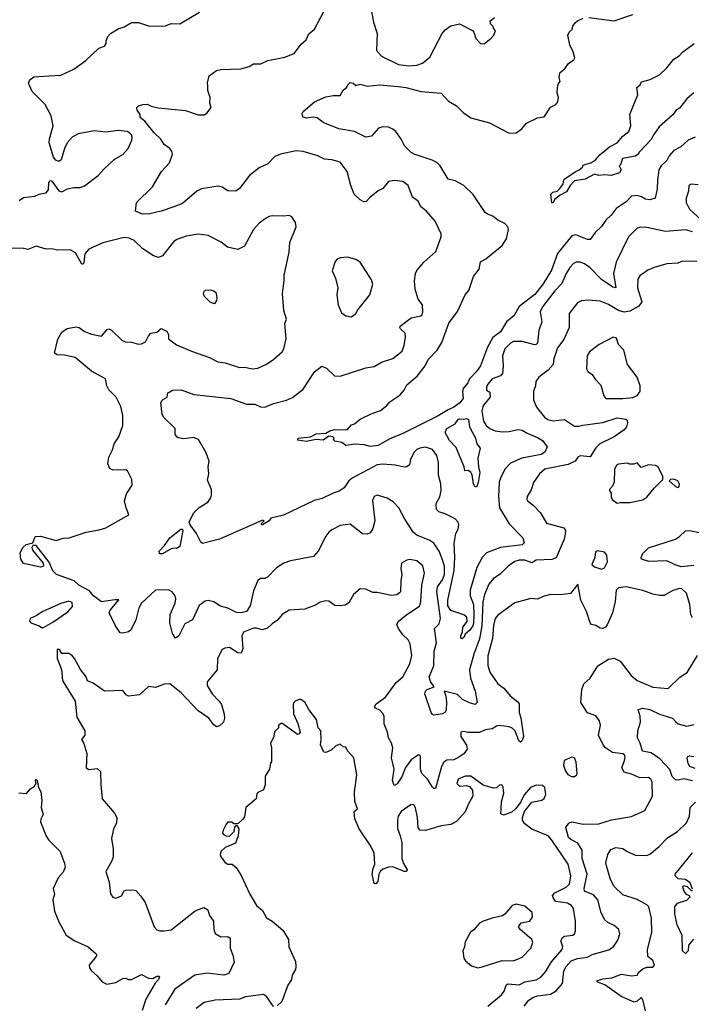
# Model space of a CAD drawing. Extents: x 1468344 to 1613994, y 525695 to 643861.
# Tile 261 of 427: x 1553619 to 1558347, y 596689 to 603623. Entities that reach past the tile are written whole.
import ezdxf

# ---------------------------------------------------------------- set-up
doc = ezdxf.new("R2010")
doc.units = 0

msp = doc.modelspace()

# ---------------------------------------------------------------- linework, layer by layer
at = {"layer": '0CON10XD'}
for points in [[(1553615, 602350), (1553645, 602370), (1553725, 602380), (1553755.9, 602394.1), (1553805.7, 602404.3), (1553821.4, 602425), (1553823.3, 602476.7), (1553835, 602491.2), (1553845, 602486), (1553895, 602417.5), (1553915, 602410), (1553955, 602431.2), (1553999.3, 602440.7), (1554045, 602441.2), (1554075, 602452.5), (1554172, 602525), (1554215.7, 602574.3), (1554282.5, 602637.5), (1554345, 602672.9), (1554383.3, 602715), (1554408.6, 602775), (1554411.4, 602795), (1554405, 602811.2), (1554394, 602825), (1554374.6, 602834.6), (1554315, 602841.8), (1554225, 602830), (1554145, 602840.6), (1554030.4, 602819.6), (1553987.8, 602795), (1553953.3, 602755), (1553933.1, 602715), (1553910, 602635), (1553895, 602623.8), (1553872.7, 602632.7), (1553855.8, 602655.8), (1553825.8, 602755), (1553828.8, 602785), (1553854, 602875), (1553841.2, 602945), (1553798, 603025), (1553706.4, 603116.4), (1553681.4, 603175), (1553689.7, 603200.3), (1553718.7, 603221.3), (1553826.6, 603226.6), (1553907, 603233), (1554000, 603275), (1554084.5, 603335.5), (1554175, 603423.3), (1554215, 603437.5), (1554227.5, 603455), (1554227.5, 603475), (1554240, 603505), (1554257.5, 603525), (1554311.7, 603558.3), (1554355, 603573.3), (1554393, 603597), (1554407, 603603), (1554455, 603603.3), (1554525, 603578.8), (1554615, 603576.7), (1554645, 603580), (1554685, 603596.7), (1554745, 603594), (1554885, 603676)], [(1556816.9, 599426.9), (1556814.4, 599375), (1556807.7, 599355), (1556785, 599320.5), (1556755.7, 599295), (1556745, 599272), (1556732.1, 599262.1), (1556725, 599266.7), (1556724, 599285), (1556736.9, 599313.1), (1556738.9, 599345), (1556769.6, 599385), (1556765.5, 599415), (1556745, 599432.9), (1556655, 599463.4), (1556633.7, 599495), (1556633.8, 599535), (1556677.6, 599745), (1556683.2, 599835), (1556677.9, 599935), (1556690.2, 600005), (1556704.7, 600035), (1556709.1, 600065), (1556705, 600085.6), (1556685, 600108.5), (1556615, 600143.2), (1556568.3, 600158.3), (1556553.8, 600173.8), (1556550.6, 600215), (1556577.5, 600262.5), (1556586.5, 600305), (1556583.5, 600355), (1556567.9, 600415), (1556567.9, 600505), (1556554.7, 600554.7), (1556525, 600595.7), (1556475, 600612.9), (1556435, 600605.5), (1556415, 600596.4), (1556393.8, 600575), (1556370, 600525), (1556362.9, 600487.1), (1556345, 600473.8), (1556325, 600470.8), (1556265, 600486.8), (1556173.7, 600493.7), (1556135, 600487.7), (1555958.9, 600395), (1555935.9, 600375), (1555903.3, 600326.7), (1555868.1, 600301.9), (1555825, 600289.1), (1555748.2, 600251.8), (1555692.7, 600237.3), (1555475, 600134.6), (1555387.5, 600112.5), (1555375, 600093.8), (1555327.5, 600065), (1555320, 600065), (1555320, 600075), (1555340, 600095), (1555328.3, 600098.3), (1555235, 600057.3), (1555026.1, 599963.9), (1554905, 599934.5), (1554893.8, 599943.8), (1554863.7, 600003.7), (1554818.9, 600065), (1554811.8, 600085), (1554841.3, 600148.7), (1554882.8, 600187.2), (1554942.5, 600225), (1554963.3, 600255), (1554969.5, 600275), (1554969.2, 600315), (1554940.9, 600380.9), (1554950, 600425), (1554946, 600475), (1554952, 600515), (1554931.7, 600571.7), (1554876.6, 600666.6), (1554845, 600680), (1554775, 600671.9), (1554735, 600677.5), (1554724, 600685), (1554714, 600705), (1554713.3, 600745), (1554631.2, 600825), (1554621.2, 600845), (1554613.3, 600925), (1554625, 600946.7), (1554656.7, 600965), (1554662.5, 600995), (1554675, 601002.5), (1554695, 601013.3), (1554755, 601016.2), (1554845, 600984.2), (1555104.4, 600954.4), (1555215, 600915.7), (1555274.3, 600914.3), (1555315, 600897.5), (1555345, 600894.3), (1555405, 600920.8), (1555496.9, 600943.1), (1555538.5, 600961.5), (1555615, 601022), (1555695, 601142), (1555745, 601183.3), (1555778.8, 601168.8), (1555835, 601116), (1555875, 601113.8), (1556055, 601172), (1556115, 601180), (1556165, 601211.4), (1556245, 601236.2), (1556311.7, 601288.3), (1556325, 601330), (1556334.4, 601385), (1556331.5, 601415), (1556299.4, 601445), (1556294.5, 601455), (1556297.8, 601465), (1556375, 601522.3), (1556443.3, 601536.7), (1556452, 601545), (1556457.5, 601565), (1556453.8, 601615), (1556424.2, 601655), (1556403.3, 601725), (1556398.6, 601785), (1556405.8, 601835), (1556414.4, 601855.6), (1556465, 601916.2), (1556548.8, 601991.2), (1556585.8, 602095), (1556585.6, 602115.6), (1556542.5, 602205), (1556482.5, 602275), (1556442, 602305), (1556424.4, 602344.4), (1556385, 602373.8), (1556352.5, 602455), (1556315, 602482.9), (1556255, 602490), (1556215, 602484.2), (1556175, 602433.3), (1556141.7, 602418.3), (1556080.5, 602369.5), (1556058.3, 602341.7), (1556040.7, 602340.7), (1556015, 602353.8), (1555974.4, 602395), (1555948.9, 602455), (1555924.3, 602555), (1555875, 602618.6), (1555815.5, 602635.5), (1555765, 602641.4), (1555717.5, 602665), (1555615, 602694), (1555565, 602699.2), (1555455, 602676.7), (1555415, 602659.2), (1555365, 602608.6), (1555305, 602580.8), (1555235.8, 602525), (1555165.7, 602435), (1555139.2, 602415), (1555085, 602418.1), (1555045, 602443.3), (1555015, 602450.9), (1554898.7, 602431.3), (1554865.6, 602415), (1554765, 602328.5), (1554703.8, 602306.2), (1554615, 602274.2), (1554535, 602256.2), (1554483.9, 602253.9), (1554433.3, 602275), (1554440, 602335), (1554553, 602447), (1554616.9, 602555), (1554673.1, 602615), (1554694.2, 602675), (1554690, 602695), (1554675.8, 602715), (1554635, 602744.4), (1554611.7, 602781.7), (1554565, 602825.7), (1554498.7, 602908.7), (1554467.5, 602935), (1554466.7, 602955), (1554446.7, 602985), (1554443.3, 603005), (1554455, 603016.7), (1554485, 603026.7), (1554515, 603027.5), (1554545, 603013.3), (1554592.3, 603002.3), (1554785, 602983.8), (1554875, 602952), (1554917, 602953), (1554936.7, 602965), (1554967.5, 603005), (1554957.5, 603035), (1554958.8, 603075), (1554943.8, 603125), (1554943, 603157), (1554941.7, 603178.3), (1554952.3, 603227.7), (1555005, 603266), (1555035, 603272), (1555175, 603276.2), (1555235, 603293.3), (1555265, 603312.5), (1555317, 603313), (1555365, 603336.7), (1555485, 603358), (1555550, 603385), (1555600, 603450), (1555635, 603480), (1555655, 603522.5), (1555693, 603557), (1555783.8, 603725)], [(1556095, 603680), (1556108.8, 603605), (1556136, 603525), (1556130, 603405), (1556166.9, 603366.9), (1556285, 603307.5), (1556355, 603298.2)], [(1558375, 602796.6), (1558324.7, 602775), (1558273.4, 602726.6), (1558225, 602702.2), (1558191.4, 602665), (1558175, 602631.1), (1558135.7, 602594.3), (1558119.2, 602565), (1558108.5, 602495), (1558107.6, 602432.4), (1558092, 602365), (1558055, 602354.4), (1558025, 602360), (1557996.4, 602376.4), (1557965, 602384.6), (1557925, 602381.1), (1557888.8, 602341.2), (1557817.4, 602292.6), (1557782.8, 602247.2), (1557745, 602212.2), (1557715, 602165.6), (1557670, 602125), (1557634, 602076), (1557615, 602075.8), (1557535, 602107.5), (1557505, 602102), (1557405, 601976.9), (1557362, 601858), (1557305, 601763.3), (1557245, 601688.6), (1557135, 601604.4), (1557100.4, 601539.6), (1557044.8, 601495.2), (1557003.1, 601425), (1556950.8, 601385), (1556912.8, 601317.2), (1556863.3, 601185), (1556834.5, 601145), (1556784.5, 601095), (1556772.5, 601065), (1556741.8, 601025), (1556736.1, 601003.9), (1556739.6, 600955), (1556717.3, 600925), (1556676, 600894), (1556634.2, 600875.8), (1556565, 600833.3), (1556315, 600708.3), (1556220.5, 600669.5), (1556141.2, 600625), (1556085, 600617.5), (1556045, 600628.8), (1555976.9, 600633.1), (1555915, 600623.3), (1555885.8, 600645.8), (1555837.5, 600655), (1555827.5, 600665), (1555832.5, 600675), (1555822.5, 600685), (1555795, 600689.4), (1555755, 600662), (1555705, 600667.1), (1555635, 600652.9), (1555575, 600663.1), (1555578, 600675), (1555665, 600685.4), (1555705, 600707.4), (1555775, 600710.6), (1555801.3, 600728.7), (1555835, 600736.5), (1555925, 600734.1), (1555955, 600770), (1555975, 600776.7), (1556015, 600810), (1556092.4, 600847.6), (1556158.6, 600871.4), (1556202.5, 600905), (1556225, 600932.9), (1556295, 600979.2), (1556325, 601014), (1556345, 601052), (1556417.4, 601112.6), (1556472.1, 601185), (1556495, 601229.4), (1556556.7, 601295), (1556591.3, 601348.7), (1556639.1, 601485), (1556700.9, 601569.1), (1556754.3, 601685), (1556780.8, 601715), (1556814.4, 601815), (1556852.8, 601867.2), (1556862.5, 601917.5), (1556900, 601940), (1557015, 602032.5), (1557045, 602078.8), (1557060.6, 602145), (1557054.3, 602165), (1557035, 602187.1), (1556985, 602210.6), (1556950.2, 602240.2), (1556912.5, 602252.5), (1556895.8, 602265), (1556811.7, 602391.7), (1556744.3, 602454.3), (1556685, 602488.6), (1556635, 602500.8), (1556579.5, 602595), (1556555, 602617.8), (1556523.3, 602633.3), (1556395.3, 602675.3), (1556375, 602687.5), (1556326.7, 602735), (1556305, 602782.5), (1556266.7, 602835), (1556245, 602852.7), (1556215, 602865.5), (1556175, 602867.5), (1556145, 602860), (1556095, 602802), (1556055, 602796), (1555975.4, 602835.4), (1555865, 602854.3), (1555755, 602900), (1555712.1, 602932.1), (1555685, 602935.8), (1555635, 602930), (1555616.4, 602936.4), (1555610, 602945), (1555607, 602963), (1555614.1, 602975.9), (1555695, 603043.8), (1555775, 603078.8), (1555825, 603088.8), (1555875, 603090), (1555895, 603126.7), (1555921.2, 603148.8), (1555928, 603165), (1555945, 603180), (1555965.5, 603175.5), (1555985, 603160), (1556015, 603168.8), (1556065, 603156), (1556154.1, 603164.1), (1556282.1, 603152.1), (1556337.5, 603145), (1556445, 603118.1), (1556585, 603106.2), (1556638.3, 603048.3), (1556695, 603015.7), (1556739.8, 602969.8), (1556795, 602932.2), (1556925, 602896.4), (1557065, 602824.3), (1557113.2, 602826.8), (1557153.3, 602855), (1557186.4, 602893.6), (1557265, 602932), (1557310.7, 602939.3), (1557355, 603006.7), (1557392.5, 603025), (1557407.5, 603045), (1557412.5, 603075), (1557403.3, 603105), (1557403.8, 603145), (1557410.5, 603169.5), (1557423, 603187), (1557416.7, 603215), (1557422.3, 603247.7), (1557459.5, 603280.5), (1557483.3, 603315), (1557519.5, 603340.5), (1557526.1, 603353.9), (1557515, 603397.5), (1557491.2, 603445), (1557478.8, 603515), (1557485.9, 603534.1), (1557507.1, 603552.9), (1557512.1, 603577.9), (1557529.7, 603600.3), (1557545, 603614.2), (1557586.1, 603633.9)], [(1556355, 603298.2), (1556415, 603303.5), (1556453.7, 603316.3), (1556505, 603358), (1556592.7, 603525), (1556615, 603550.5), (1556655, 603579.1), (1556715, 603594.4), (1556806.1, 603546.1), (1556816.7, 603535), (1556829.5, 603489.5), (1556865, 603453.3), (1556890, 603455), (1556935, 603490), (1556957.5, 603515), (1556967.5, 603545), (1556953.3, 603563.3), (1556952.5, 603575), (1556932.5, 603595), (1556931.2, 603615), (1556961.7, 603638.3)], [(1557625, 603638.6), (1557805, 603614), (1557935, 603660)], [(1558365, 603108), (1558314.7, 603065.3), (1558265, 603000), (1558237.1, 602982.9), (1558218.8, 602955), (1558120.6, 602869.4), (1558082, 602815), (1558065, 602780), (1557982.5, 602692.5), (1557973.8, 602675), (1557955, 602660.8), (1557862.5, 602645), (1557851.7, 602608.3), (1557840, 602595), (1557853.8, 602565), (1557841.2, 602545), (1557783.6, 602526.4), (1557735, 602531.2), (1557696.1, 602526.1), (1557665, 602535.8), (1557599.3, 602500.7), (1557525, 602487.5), (1557494.7, 602455.3), (1557468.7, 602411.3), (1557422.6, 602387.4), (1557383.3, 602356.7), (1557375, 602333.8), (1557364.1, 602334.1), (1557358.8, 602395), (1557372.3, 602407.7), (1557403.3, 602415), (1557422, 602435), (1557446, 602465), (1557448.8, 602495), (1557456.6, 602503.4), (1557528.2, 602551.8), (1557557.5, 602565), (1557580, 602585), (1557585, 602597.5), (1557645, 602617.5), (1557672.5, 602635), (1557705.7, 602674.3), (1557772, 602728), (1557825, 602755.6), (1557865, 602803.5), (1557906.4, 602835), (1557920.9, 602875), (1557914.3, 602955), (1557942.5, 603025), (1557970.6, 603095), (1557963.3, 603145), (1557987.5, 603165), (1557996.7, 603185), (1558057.6, 603202.4), (1558124.2, 603235.8), (1558175, 603284), (1558224.5, 603345.5), (1558261.7, 603368.3), (1558286, 603395), (1558366, 603455)], [(1558395, 602460.8), (1558345, 602465.8), (1558330, 602455), (1558326.1, 602416.1), (1558310, 602365), (1558310.8, 602335), (1558335, 602288.8), (1558415, 602216.7)], [(1557582.5, 600767.5), (1557725, 600786.9), (1557825, 600819.6), (1557885, 600809.2), (1557895, 600802.5), (1557898.8, 600785), (1557890, 600755), (1557874.2, 600735), (1557803.3, 600685), (1557703.6, 600635), (1557675, 600607.1), (1557635, 600545.6), (1557565, 600551.8), (1557547, 600543), (1557530, 600515), (1557479, 600491), (1557315, 600458.2), (1557277.5, 600425), (1557235, 600363.8), (1557218.7, 600311.3), (1557192.5, 600265), (1557188.8, 600245), (1557193.8, 600235), (1557234, 600204), (1557285, 600150.8), (1557327.2, 600077.2), (1557449.2, 600045), (1557461.9, 600025), (1557458.9, 600001.1), (1557451.5, 599965), (1557395, 599832.5), (1557365, 599821.1), (1557255, 599816.9), (1557225, 599798.9), (1557175, 599817.5), (1557135, 599816.7), (1557105, 599807.9), (1557056.7, 599775), (1557001.2, 599718.8), (1556955, 599688.1), (1556922.4, 599647.6), (1556890.5, 599575), (1556879.2, 599520.8), (1556871.3, 599355), (1556856.5, 599263.5), (1556814.8, 599155), (1556784.7, 599045), (1556792.4, 598985), (1556825.3, 598895), (1556840, 598815), (1556825, 598801.5), (1556785, 598811.5), (1556735.6, 598835), (1556701.2, 598871.2), (1556606.1, 598893.9), (1556618.6, 598858.6), (1556624.2, 598815.8), (1556620.5, 598759.5), (1556612.5, 598745), (1556595.5, 598734.5), (1556535, 598725.7), (1556525, 598729.2), (1556514.7, 598744.7), (1556471.8, 598875), (1556475.5, 598895), (1556487.5, 598905), (1556537.1, 598925), (1556511.4, 598961.4), (1556502.4, 598995), (1556535, 599073.8), (1556537.7, 599175), (1556554, 599235), (1556538.2, 599335), (1556570.9, 599369.1), (1556580.9, 599405), (1556554.8, 599595.2), (1556560.8, 599629.2), (1556595, 599677.3), (1556608.7, 599715), (1556610, 599775), (1556595, 599819.1), (1556570.8, 599880.8), (1556535, 599935.7), (1556505.4, 599955.4), (1556415, 599993.8), (1556390.9, 600010.9), (1556330, 600105), (1556288, 600185), (1556247.6, 600227.6), (1556205, 600253.8), (1556135, 600273.8), (1556115, 600266.2), (1556103.4, 600236.6), (1556118.8, 600095), (1556105, 600038.8), (1556085, 600010), (1556065, 600000.9), (1556033.1, 600003.1), (1555945, 600070), (1555875, 600061.9), (1555815, 600030.6), (1555795, 600013.1), (1555774.6, 599985), (1555720.9, 599879.1), (1555687, 599843), (1555525, 599811.2), (1555477.5, 599795), (1555426.5, 599763.5), (1555363.8, 599696.2), (1555345, 599687.8), (1555315, 599688.5), (1555295, 599674.4), (1555265, 599601.2), (1555240.7, 599495), (1555215.2, 599454.8), (1555177.5, 599445), (1555145, 599447.5), (1555085, 599478.1), (1555032, 599492), (1554985, 599522.9), (1554945, 599534), (1554925, 599528.8), (1554882.6, 599497.4), (1554835, 599396.2), (1554780.8, 599369.2), (1554739.2, 599285), (1554715, 599266.7), (1554695, 599300), (1554676.4, 599375), (1554678.5, 599435), (1554712.1, 599515), (1554717.7, 599545), (1554713.6, 599565), (1554691.4, 599595), (1554665, 599606.8), (1554575, 599604.5), (1554476, 599515), (1554458.1, 599481.9), (1554435, 599396.7), (1554400.8, 599325), (1554385, 599312.5), (1554345, 599303.8), (1554326.1, 599306.1), (1554293.6, 599353.6), (1554247.5, 599445), (1554254.3, 599465), (1554316.7, 599536.7), (1554287.9, 599537.9), (1554195, 599523.1), (1554139.2, 599565), (1554109.8, 599599.8), (1554035, 599641.9), (1554001.9, 599671.9), (1553878.6, 599715), (1553851.1, 599741.1), (1553825, 599803.4), (1553735, 599920.3), (1553710.6, 599919.4), (1553703.8, 599905), (1553708.1, 599888.1), (1553784.6, 599795), (1553785, 599773.8), (1553765, 599768.1), (1553645, 599794.2), (1553626.6, 599825), (1553621.4, 599865), (1553641.6, 599905), (1553665, 599926.1), (1553710.5, 599939.5), (1553727.3, 599982.7), (1553765.5, 599985.5), (1553875, 599954.3), (1553925, 599972), (1553966.8, 599973.2), (1554086.6, 600013.4), (1554179.1, 600030.9), (1554224.4, 600045.6), (1554387.5, 600135), (1554367.5, 600185), (1554357.5, 600235), (1554370, 600285), (1554410, 600345), (1554408.8, 600385), (1554377.5, 600445), (1554365, 600453.3), (1554275, 600450), (1554253.2, 600463.2), (1554238, 600495), (1554245, 600542.5), (1554271.4, 600595), (1554282.5, 600635), (1554315.7, 600685), (1554343.8, 600765), (1554344.2, 600835.8), (1554330.6, 600899.4), (1554298.1, 600965), (1554245.6, 601015.6), (1554231.4, 601045), (1554222.5, 601095), (1554125, 601148.1), (1554008.8, 601245), (1553935, 601260.6), (1553881.9, 601261.9), (1553863.9, 601273.9), (1553886.1, 601373.9), (1553915, 601422.5), (1553952.7, 601447.3), (1554015, 601459.4), (1554036.2, 601455), (1554075, 601428.1), (1554125, 601408.9), (1554195, 601393.3), (1554235, 601442), (1554245, 601445.8), (1554265, 601436.9), (1554337.5, 601365), (1554360, 601355), (1554405, 601351.9), (1554455, 601338.6), (1554475, 601341.1), (1554503.3, 601355), (1554524.2, 601395.8), (1554542.5, 601415), (1554585, 601422.5), (1554615, 601447.5), (1554655, 601430), (1554666.4, 601406.4), (1554666.7, 601375), (1554722.6, 601332.6), (1554827.9, 601287.9), (1554955, 601244.4), (1555014.6, 601214.6), (1555065, 601205.6), (1555165, 601172.9), (1555203.9, 601176.1), (1555255, 601164), (1555295, 601169.2), (1555355, 601197.5), (1555408.3, 601231.7), (1555465.4, 601284.6), (1555479.2, 601305), (1555494.3, 601375), (1555486.1, 601483.9), (1555497.5, 601515), (1555477.5, 601575), (1555468.2, 601695), (1555481.1, 601785), (1555480.9, 601825), (1555516.5, 601985), (1555519.5, 602055), (1555564.3, 602165), (1555560, 602195), (1555535, 602234.3), (1555515, 602244.4), (1555475, 602238.6), (1555395, 602241.2), (1555375, 602238), (1555353.3, 602225), (1555305, 602189.2), (1555265.7, 602145), (1555202.1, 602027.9), (1555155, 602003.8), (1555080.9, 602020.9), (1555037, 602057), (1554945, 602104), (1554875, 602112.5), (1554790.9, 602099.1), (1554725, 602076), (1554702.1, 602057.9), (1554625, 601960.8), (1554595, 601948.6), (1554560.7, 601960.7), (1554485, 602010), (1554425, 602069.1), (1554388.8, 602085), (1554355, 602089.1), (1554205, 602052.7), (1554105, 602008.1), (1554078.2, 601975), (1554069.1, 601910.9), (1554065, 601901.2), (1554055, 601902.5), (1554011.5, 601981.5), (1553975, 602002.9), (1553885, 602000.4), (1553845, 602008.2), (1553804, 602006), (1553735, 602028.5), (1553675, 602005.8), (1553635, 602013.3), (1553515, 602010.8)], [(1558355, 602130), (1558305, 602142.1), (1558165, 602131.2), (1558035, 602160.5), (1557992.1, 602162.1), (1557965, 602155.6), (1557905.5, 602095), (1557817.5, 601915), (1557800, 601835), (1557815.4, 601734.6), (1557795, 601740), (1557715, 601792.9), (1557635.5, 601875), (1557595, 601903.8), (1557565, 601916.2), (1557536.7, 601915), (1557517.5, 601905), (1557492.4, 601877.6), (1557465, 601836), (1557435, 601765.7), (1557385, 601714.4), (1557298.4, 601601.6), (1557283.8, 601565), (1557293.8, 601495), (1557273.3, 601435), (1557264, 601345), (1557255.4, 601334.6), (1557245, 601333.5), (1557155, 601356.5), (1557095, 601356.7), (1557075, 601345.6), (1557035, 601304.3), (1557016.9, 601255), (1557022.2, 601185), (1557018.3, 601131.7), (1557004, 601115), (1556945, 601094.5), (1556915, 601057.1), (1556904.7, 601035), (1556904.4, 601015), (1556928.8, 600998.8), (1556932, 600965), (1556881.8, 600905), (1556871.9, 600865), (1556883.1, 600795), (1556902.9, 600765), (1556927.8, 600745), (1556965, 600727.3), (1557015, 600720.3), (1557065, 600723.9), (1557125, 600738.2), (1557155, 600733.1), (1557190.3, 600710.3), (1557265, 600680), (1557299.5, 600659.5), (1557332.9, 600615), (1557315, 600578), (1557289.7, 600560.3), (1557154.7, 600535.3), (1557075, 600501.1), (1557035, 600458.6), (1557003.5, 600395), (1556995.4, 600365), (1556988.4, 600265), (1556997.3, 600185), (1557065, 600071.9), (1557160, 599975), (1557171.2, 599938.8), (1557155, 599924.5), (1557002.8, 599907.2), (1556905, 599868.8), (1556874.4, 599835.6), (1556836.9, 599765), (1556789.1, 599605), (1556790.7, 599565), (1556813.8, 599505), (1556816.9, 599426.9)], [(1555955, 601531.2), (1555985, 601553.3), (1555999.7, 601580.3), (1556083.8, 601685), (1556105, 601760), (1556095, 601790), (1556015, 601916), (1555984.4, 601934.4), (1555929.7, 601949.7), (1555875, 601945.7), (1555853.4, 601936.6), (1555838.9, 601921.1), (1555818.6, 601855), (1555842.4, 601802.4), (1555857.5, 601735), (1555850.8, 601685), (1555860, 601615), (1555885, 601557.5), (1555915, 601537.5), (1555955, 601531.2)], [(1558385, 601921.1), (1558285, 601921.9), (1558251.5, 601908.5), (1558175, 601904.6), (1558085, 601878.8), (1558040.5, 601859.5), (1557985, 601818.2), (1557970.7, 601795), (1557967.3, 601735), (1557999.3, 601635), (1557976.7, 601605), (1557915, 601569.7), (1557875, 601562.7), (1557835, 601574.6), (1557765, 601618.5), (1557705, 601640.9), (1557622.6, 601647.4), (1557575, 601642.5), (1557545, 601628.6), (1557488.1, 601555), (1557487.5, 601455), (1557449.8, 601370.2), (1557405, 601311.2), (1557380, 601235), (1557374.2, 601195), (1557338.9, 601155), (1557274.4, 601105), (1557251.4, 601075), (1557250.8, 601045), (1557236.1, 601006.1), (1557236.2, 600945), (1557258, 600895), (1557313.9, 600823.9), (1557337.4, 600807.4), (1557375, 600797.8), (1557455, 600808.1), (1557525, 600760.4), (1557555, 600759.6), (1557582.5, 600767.5)], [(1554985, 601623.3), (1554995, 601627.5), (1555006.2, 601645), (1555009.2, 601665), (1555003.3, 601695), (1554985, 601711.2), (1554965, 601718.8), (1554924.3, 601715.7), (1554912, 601705), (1554910, 601695), (1554916.2, 601675), (1554957.5, 601635), (1554985, 601623.3)], [(1557865, 600954.6), (1557935, 600961.5), (1557965, 600977.5), (1557986.9, 601005), (1557988.1, 601045), (1557966.1, 601106.1), (1557898.9, 601195), (1557870.8, 601295), (1557834.2, 601335), (1557821.3, 601381.3), (1557796.6, 601386.6), (1557697.3, 601335), (1557630.9, 601285), (1557612.9, 601255), (1557610, 601165), (1557617.5, 601145), (1557650, 601125), (1557670.9, 601090.9), (1557709.7, 601049.7), (1557730.8, 600975), (1557745, 600956.2), (1557865, 600954.6)], [(1556835, 600331.5), (1556823.8, 600335), (1556814.6, 600355), (1556805, 600416.7), (1556795, 600436.7), (1556775, 600447.5), (1556753.3, 600445), (1556746.7, 600475), (1556691.2, 600611.2), (1556645, 600660), (1556613.1, 600715), (1556626.4, 600745), (1556685, 600778.1), (1556705, 600807.3), (1556715, 600812.3), (1556745, 600808.7), (1556765, 600813.4), (1556777.3, 600807.3), (1556784.8, 600754.8), (1556828.6, 600675), (1556836.7, 600635), (1556860, 600605), (1556843.9, 600535), (1556847.8, 600475), (1556858.1, 600435), (1556846.6, 600363.4), (1556835, 600331.5)], [(1557825, 600217.5), (1557847, 600223), (1557915, 600223.3), (1558005, 600241.2), (1558035, 600260), (1558086, 600325), (1558147.5, 600385), (1558146.7, 600405), (1558113.8, 600475), (1558094.3, 600484.3), (1558045, 600489.2), (1557995, 600470), (1557965, 600503.3), (1557943, 600493), (1557915, 600492.5), (1557895, 600500), (1557835, 600492), (1557821.2, 600485), (1557806.2, 600455), (1557804.1, 600365.9), (1557793, 600337), (1557770, 600315), (1557770, 600305), (1557781.7, 600291.7), (1557783, 600263), (1557790, 600245), (1557825, 600217.5)], [(1558255, 600327.5), (1558262.5, 600335), (1558263, 600353), (1558252.5, 600375), (1558225, 600386.2), (1558200, 600385), (1558190, 600375), (1558235, 600336.7), (1558255, 600327.5)], [(1554625, 599861.4), (1554602.1, 599862.1), (1554600.9, 599879.1), (1554638.8, 599921.2), (1554675.8, 599975), (1554754, 600035), (1554765, 600035.5), (1554767.9, 600025), (1554745, 599912.5), (1554721.7, 599898.3), (1554705, 599902.5), (1554685, 599897.5), (1554625, 599861.4)], [(1558365, 599780.4), (1558275, 599770.6), (1558233.4, 599783.4), (1558175, 599813.3), (1558048.5, 599808.5), (1557996.2, 599825), (1557992.9, 599835), (1558005, 599863.8), (1558045, 599903.3), (1558236.4, 599963.6), (1558265, 599983.5), (1558305, 600024.5), (1558335, 600025.4), (1558405, 600012.7)], [(1557715, 599752.5), (1557736.1, 599763.9), (1557756.2, 599805), (1557753, 599853), (1557735, 599873.3), (1557687, 599883), (1557673.3, 599875), (1557666.7, 599835), (1557647, 599787), (1557665, 599770), (1557715, 599752.5)], [(1558355, 599410), (1558344, 599435), (1558335.5, 599505.5), (1558313.8, 599585), (1558280, 599615), (1558265, 599616.9), (1558216.1, 599603.9), (1558155, 599567.5), (1558125, 599567.5), (1558075, 599577.5), (1558005, 599603.3), (1557888.7, 599628.7), (1557835, 599622.9), (1557817.5, 599605), (1557811.4, 599525), (1557791.4, 599445), (1557755, 599361.2), (1557743.3, 599345), (1557725, 599336.2), (1557705, 599338.8), (1557675, 599356.7), (1557645, 599364), (1557634, 599375), (1557608.8, 599455), (1557568.8, 599535), (1557548.3, 599648.3), (1557497, 599583), (1557425, 599573.1), (1557355, 599576), (1557305, 599561.2), (1557265, 599541.2), (1557216.2, 599546.2), (1557104.5, 599515.5), (1556985, 599428.8), (1556967.1, 599405), (1556953.4, 599356.6), (1556947.5, 599265), (1556913.5, 599143.5), (1556913.8, 599075), (1556928.8, 599028.8), (1556985, 598945.6), (1557028.1, 598915), (1557070.8, 598860.8), (1557125, 598818.6), (1557134.3, 598805), (1557135.6, 598745), (1557147.5, 598707.5), (1557164.5, 598575.5), (1557155, 598546.2), (1557145, 598536), (1557132.7, 598545), (1557105.9, 598615), (1557085, 598633.6), (1557065, 598642.6), (1556995, 598653.1), (1556975, 598648.4), (1556945, 598630), (1556895, 598621.2), (1556855, 598602.5), (1556774.3, 598604.3), (1556745, 598611.2), (1556725, 598606.7), (1556724.2, 598575), (1556764.6, 598514.6), (1556767.8, 598485), (1556745, 598453.3), (1556704.3, 598425), (1556675, 598411.6), (1556625, 598409.2), (1556603.8, 598395), (1556588.7, 598365), (1556545, 598208.8), (1556535, 598209.2), (1556525, 598218.6), (1556489.1, 598275), (1556449.2, 598315), (1556440.4, 598345), (1556440, 598435), (1556435, 598443.8), (1556425.7, 598445.7), (1556375, 598411.9), (1556335, 598356.7), (1556308, 598292), (1556277.2, 598242.8), (1556255, 598230.8), (1556243.1, 598265), (1556255.8, 598345), (1556235.4, 598425), (1556246.2, 598495), (1556237.3, 598527.3), (1556214.1, 598565), (1556207.1, 598605), (1556184.7, 598665), (1556184.6, 598715), (1556177.9, 598735), (1556155, 598761.4), (1556123.8, 598775), (1556116, 598785), (1556129.2, 598805), (1556195, 598851.4), (1556268.9, 598955), (1556316.9, 598995), (1556365, 599086.7), (1556379.5, 599145), (1556367.2, 599227.2), (1556352.5, 599255), (1556315, 599291.2), (1556284.5, 599334.5), (1556274.3, 599365), (1556284.3, 599385), (1556335, 599427.1), (1556435.6, 599495), (1556443.1, 599525), (1556448.9, 599641.1), (1556467.7, 599725), (1556457, 599777), (1556415, 599811.4), (1556365, 599822.5), (1556343.2, 599816.8), (1556307.5, 599795), (1556301.2, 599755), (1556310, 599715), (1556301.7, 599671.7), (1556300, 599595), (1556292.3, 599587.7), (1556273, 599573), (1556237, 599567), (1556135, 599590), (1556105, 599588.8), (1556055, 599612), (1556015, 599615.7), (1555968.6, 599575), (1555935, 599516), (1555908.9, 599501.1), (1555874.2, 599494.2), (1555837.3, 599497.3), (1555795, 599528), (1555775, 599530), (1555735, 599520), (1555705, 599501.2), (1555625, 599472.5), (1555515, 599464.3), (1555466.2, 599435), (1555433.8, 599395), (1555395, 599368.8), (1555362.7, 599337.3), (1555325, 599325.8), (1555285, 599337.5), (1555265, 599337.1), (1555195, 599310), (1555182.2, 599285), (1555188.6, 599195), (1555177.5, 599162.5), (1555155, 599164.2), (1555095, 599202), (1555062.7, 599197.3), (1555045, 599186.7), (1555010.8, 599125), (1555008, 599045), (1554939.3, 598959.3), (1554938.6, 598935), (1554974.5, 598875), (1555023.3, 598825), (1555039.8, 598799.8), (1555057.7, 598732.3), (1555061.2, 598705), (1555053.6, 598676.4), (1555025, 598650), (1555005, 598643.8), (1554985, 598656.7), (1554951.2, 598705), (1554875, 598755.4), (1554755, 598883.6), (1554675, 598945.8), (1554635, 598944.2), (1554575, 598919.2), (1554525, 598927.5), (1554461.7, 598868.3), (1554385, 598858.8), (1554368.3, 598868.3), (1554345, 598898.8), (1554215, 598894.2), (1554135, 598951.2), (1554097, 598967), (1554086.7, 598995), (1554046.4, 599046.4), (1554005.5, 599125.5), (1553985, 599148.8), (1553965, 599160), (1553915, 599160), (1553898.3, 599188.3), (1553881.7, 599188.3), (1553883.3, 599125), (1553906.2, 599066.2), (1553916.1, 599036.1), (1553916.4, 598986.4), (1553923.3, 598965), (1554008.8, 598825), (1554021.2, 598711.2), (1554076.2, 598615), (1554077.5, 598585), (1554053.3, 598555), (1554070, 598525), (1554091.2, 598455), (1554087.5, 598355), (1554105, 598343.3), (1554165, 598350), (1554188, 598328), (1554188.6, 598235), (1554199.2, 598135), (1554285.5, 598035.5), (1554302.5, 598005), (1554300.8, 597965), (1554280, 597925), (1554265.9, 597855.9), (1554275.9, 597784.1), (1554276.5, 597725), (1554265, 597694), (1554224.4, 597625), (1554248.3, 597548.3), (1554258.3, 597468.3), (1554273.6, 597443.6), (1554295, 597437.5), (1554335, 597452.5), (1554355, 597487.5), (1554365, 597492.5), (1554415, 597496.2), (1554435, 597490), (1554470.8, 597450.8), (1554502.5, 597405), (1554564.4, 597234.4), (1554584.4, 597214.4), (1554605, 597207.1), (1554636.5, 597206.5), (1554685, 597214.6), (1554855, 597346.9), (1554915, 597370.8), (1554943.8, 597355), (1554953.8, 597315), (1554982, 597275), (1554984.3, 597215), (1554995, 597188.8), (1555035, 597164.2), (1555085, 597167.8), (1555100, 597155), (1555100.8, 597085), (1555119.2, 597035), (1555127.5, 596985), (1555090, 596905), (1555055, 596894.6), (1554935, 596909.3), (1554852.5, 596895), (1554710.9, 596795), (1554642.9, 596685)], [(1553772.5, 599342.5), (1553785, 599343.1), (1553850.9, 599379.1), (1553958, 599452), (1553989.1, 599490.9), (1553988.5, 599518.5), (1553965, 599527), (1553907.6, 599512.4), (1553776.5, 599453.5), (1553735, 599424.6), (1553693.3, 599405), (1553687, 599387), (1553697.5, 599375), (1553755, 599355.6), (1553772.5, 599342.5)], [(1557171.1, 596675), (1557202.2, 596717.8), (1557235, 596738.9), (1557265, 596748.8), (1557355, 596760), (1557395, 596782.9), (1557439.5, 596835), (1557450, 596925), (1557465, 596955.5), (1557500, 596995), (1557545, 597012.9), (1557615, 597020.5), (1557649.2, 597040.8), (1557766.2, 597073.8), (1557801.7, 597098.3), (1557830.3, 597139.7), (1557844, 597185), (1557837, 597217), (1557803.3, 597245), (1557758.8, 597265), (1557737.5, 597285), (1557713.3, 597333.3), (1557688.5, 597425), (1557659, 597459), (1557595.5, 597485.5), (1557593.4, 597505), (1557613.1, 597605), (1557578.4, 597715), (1557578.9, 597775), (1557547.8, 597825), (1557498.9, 597848.9), (1557482.7, 597865), (1557462.9, 597935), (1557484, 597965), (1557505, 597974.2), (1557585, 597956.8), (1557695, 597960.5), (1557785, 597987.5), (1557925, 598010.8), (1558018.8, 598055), (1558074.2, 598155.8), (1558071.4, 598255), (1558061.2, 598275), (1558045.8, 598285.8), (1557985, 598283.6), (1557925, 598309.5), (1557873.3, 598323.3), (1557857.9, 598355), (1557877.2, 598405), (1557880.4, 598430.4), (1557875.6, 598445), (1557865, 598452.5), (1557792.2, 598462.2), (1557743.1, 598495), (1557725.8, 598515.8), (1557693.8, 598585), (1557706.7, 598655), (1557700, 598685), (1557675, 598720), (1557615, 598741.2), (1557568.9, 598815), (1557576.5, 598905), (1557591.1, 598945), (1557634.4, 598985), (1557688.3, 599071.7), (1557765, 599118.6), (1557805, 599125.7), (1557845, 599105.6), (1557924.4, 599005), (1557965, 598970.6), (1558075, 598922.2), (1558185, 598913.8), (1558266.9, 598993.1), (1558317.5, 599025), (1558391.5, 599145)], [(1556914.4, 596675), (1557011.5, 596755), (1557028.5, 596781.5), (1557043.3, 596825), (1557055, 596833.3), (1557135, 596827.3), (1557175, 596847.3), (1557255, 596862.3), (1557288.7, 596881.3), (1557321.1, 596918.9), (1557361.7, 596988.3), (1557437.1, 597075), (1557442.3, 597095), (1557428.9, 597135), (1557440.7, 597159.3), (1557455, 597168.5), (1557513.8, 597175), (1557525.6, 597185), (1557531.1, 597205), (1557530.9, 597275), (1557517.9, 597365), (1557504.4, 597385), (1557475, 597402), (1557394.1, 597414.1), (1557376.5, 597435), (1557368.9, 597455), (1557387.1, 597475), (1557465.6, 597515), (1557488.8, 597535), (1557498.2, 597595), (1557481.2, 597675), (1557365.5, 597845), (1557339.1, 597875), (1557225, 597923.5), (1557175, 597961.2), (1557158.6, 597985), (1557158.9, 598005), (1557172.6, 598047.4), (1557225, 598112.5), (1557295, 598126.2), (1557310.7, 598139.3), (1557323, 598167), (1557316.7, 598215), (1557299.3, 598229.3), (1557255, 598233.3), (1557214.2, 598215.8), (1557171.2, 598165), (1557145, 598110), (1557110, 598065), (1557085.7, 598044.3), (1557068.3, 598038.3), (1557025, 598020), (1557005, 598030), (1557010.8, 598115), (1557026, 598175), (1557023.3, 598215), (1557015, 598232.5), (1557000, 598235), (1556975.9, 598214.1), (1556955, 598211.2), (1556882, 598232), (1556795.8, 598295.8), (1556755, 598295.5), (1556704.6, 598275.4), (1556696, 598245), (1556715, 598224.2), (1556765, 598230), (1556785, 598223.3), (1556806, 598196), (1556808.8, 598155), (1556778.7, 598101.3), (1556756, 598044), (1556695, 597976.9), (1556655, 597955.6), (1556585, 597946.4), (1556475, 597913.1), (1556435.6, 597915.6), (1556423.5, 597935), (1556420.4, 598005), (1556405, 598072.5), (1556394.1, 598094.1), (1556375, 598097.1), (1556305, 598046.7), (1556284.2, 598015), (1556277.6, 597985), (1556278.3, 597928.3), (1556297.8, 597875), (1556308.7, 597828.7), (1556309.2, 597715), (1556319.6, 597679.6), (1556346, 597635), (1556342.5, 597625), (1556325, 597623.8), (1556245, 597658), (1556214.2, 597655.8), (1556175, 597640), (1556157.5, 597625), (1556147.5, 597605), (1556140, 597555), (1556125, 597537.5), (1556115, 597540), (1556100, 597605), (1556106.2, 597645), (1556118.8, 597675), (1556113.8, 597755), (1556085, 597810.8), (1556009.6, 597925), (1555979.2, 597995), (1555973.6, 598046.4), (1555996.7, 598065), (1555978, 598118), (1555976.4, 598183.6), (1555991.2, 598305), (1555970, 598425), (1555926.7, 598475), (1555915, 598500), (1555895, 598502.5), (1555875, 598520), (1555845, 598510), (1555810.7, 598479.3), (1555775, 598463.3), (1555760, 598465), (1555736.4, 598516.4), (1555741.2, 598555), (1555737.5, 598615), (1555718.8, 598635), (1555708.8, 598695), (1555653.8, 598765), (1555625, 598816.7), (1555597.5, 598835), (1555585, 598836.2), (1555557.5, 598825), (1555548.8, 598815), (1555543.6, 598803.6), (1555545.7, 598735), (1555577.4, 598667.4), (1555593.3, 598605), (1555586.4, 598593.6), (1555575, 598590), (1555465, 598668.8), (1555440, 598655), (1555440, 598635), (1555411.7, 598608.3), (1555407.5, 598575), (1555383.3, 598525), (1555392.5, 598495), (1555391.7, 598398.3), (1555383.6, 598386.4), (1555377.5, 598345), (1555347.5, 598295), (1555347.5, 598235), (1555335, 598200), (1555295, 598180), (1555288.3, 598171.7), (1555282.5, 598135), (1555210, 598075), (1555201.7, 598008.3), (1555188.3, 597991.7), (1555155, 597960), (1555125, 597960), (1555111.7, 597971.7), (1555085, 597972.5), (1555071.7, 597958.3), (1555050, 597915), (1555046.7, 597895), (1555052.5, 597885), (1555070, 597875), (1555095, 597873.3), (1555127.5, 597905), (1555133, 597937), (1555141.7, 597948.3), (1555148.3, 597948.3), (1555162.5, 597925), (1555157.5, 597875), (1555136.7, 597823.3), (1555065, 597792.5), (1555034.2, 597765), (1555030, 597745), (1555035, 597726.7), (1555065, 597688.8), (1555085, 597676.2), (1555115, 597676.2), (1555143, 597653), (1555177.1, 597597.1), (1555238, 597465), (1555285.4, 597385.4), (1555328.6, 597348.6), (1555357, 597297), (1555395, 597274), (1555471.7, 597211.7), (1555510.8, 597145), (1555514, 597095), (1555561.3, 596991.3), (1555563.5, 596955), (1555559.4, 596935), (1555537.9, 596895), (1555532.7, 596865), (1555507.1, 596825), (1555465, 596710), (1555431.7, 596678.3)], [(1558355, 598263.8), (1558295, 598276.7), (1558255, 598267.1), (1558235, 598270.8), (1558213.4, 598293.4), (1558195, 598342.3), (1558125, 598417.9), (1558065, 598460), (1558002.9, 598472.9), (1557987.7, 598527.7), (1557968.8, 598565), (1557971.4, 598615), (1557989.2, 598675), (1557987.8, 598717.8), (1557973.8, 598765), (1558005, 598775.6), (1558055, 598766.4), (1558122.4, 598732.4), (1558215, 598705.3), (1558237.4, 598677.4), (1558255, 598663.9), (1558315, 598648.5), (1558365, 598659.6)], [(1557525, 598292.5), (1557540, 598305), (1557543, 598317), (1557536, 598395), (1557525.7, 598425.7), (1557505, 598430), (1557452.5, 598405), (1557446.4, 598376.4), (1557460, 598335), (1557477, 598307), (1557503.6, 598293.6), (1557525, 598292.5)], [(1558375, 598349.6), (1558336.2, 598365), (1558324, 598385), (1558316.7, 598425), (1558322.9, 598435), (1558335, 598438.4), (1558365, 598435.2)], [(1553611.7, 598178.3), (1553665.8, 598174.2), (1553693.5, 598206.5), (1553723.3, 598225), (1553733.3, 598245), (1553730, 598265), (1553735, 598272.5), (1553742.5, 598265), (1553751.2, 598215), (1553767.1, 598185), (1553773.8, 598125), (1553768.6, 598075), (1553784.2, 598025), (1553767.7, 597992.3), (1553766, 597975), (1553805, 597872.5), (1553823.3, 597845), (1553903.3, 597765), (1553916.7, 597725), (1553934.1, 597684.1), (1553937.5, 597655), (1553925, 597620), (1553890.3, 597579.7), (1553854.3, 597505), (1553863.8, 597465), (1553852, 597425), (1553864.4, 597344.4), (1553896.2, 597265), (1553945, 597176.7), (1554006.7, 597135), (1554101.2, 597095), (1554157.5, 597045), (1554162.5, 597035), (1554157.5, 597025), (1554106.7, 596965), (1554110, 596945), (1554123.3, 596925), (1554165, 596888.8), (1554198.3, 596848.3), (1554231.7, 596831.7), (1554295, 596841.9), (1554345, 596870), (1554365, 596873.3), (1554385, 596863.8), (1554405, 596863.3), (1554475, 596900), (1554525, 596872.5), (1554555, 596871.2), (1554585, 596887.5), (1554597.5, 596887.5), (1554601.7, 596881.7), (1554596.4, 596865), (1554572.4, 596837.6), (1554505.6, 596725), (1554480.8, 596645)], [(1558025, 596642.7), (1558005, 596722.5), (1557995, 596736), (1557965, 596710.5), (1557945, 596703.1), (1557854, 596745), (1557737.3, 596827.3), (1557686.7, 596845), (1557682.5, 596855), (1557725, 596868.8), (1557786.7, 596875), (1557855, 596900.8), (1557925, 596890), (1557965, 596893.8), (1557976.7, 596915), (1558005, 596940), (1558035, 596950), (1558075, 596951.2), (1558088, 596965), (1558075, 596996.7), (1558040, 597025), (1558039.2, 597075), (1558068.5, 597195), (1558066.2, 597295), (1558047.3, 597375), (1558035, 597390), (1557965, 597428.2), (1557865, 597460), (1557805, 597519.4), (1557778.9, 597568.9), (1557750, 597665), (1557746.2, 597685), (1557758.8, 597745), (1557781.2, 597778.8), (1557815, 597792.5), (1557865, 597785.4), (1557895, 597764.5), (1557955, 597739.4), (1558035, 597737.5), (1558055, 597745.6), (1558120.6, 597799.4), (1558179.1, 597860.9), (1558250.8, 597905), (1558312.2, 597967.8), (1558334.2, 598014.2), (1558338.9, 598075), (1558376.6, 598113.4)], [(1558355, 597500), (1558340, 597545), (1558305, 597567.3), (1558255, 597572), (1558232.9, 597592.9), (1558234, 597605), (1558355, 597755.8)], [(1558361.3, 597148.7), (1558327.9, 597105), (1558324.4, 597065), (1558305, 597046.2), (1558284.3, 597065), (1558283, 597173), (1558247.7, 597247.7), (1558230.8, 597325), (1558232, 597375), (1558248.9, 597401.1), (1558315, 597421.5), (1558338.5, 597445), (1558335, 597453.8), (1558312.1, 597462.1), (1558295.7, 597485), (1558288, 597515), (1558292.5, 597525), (1558318, 597518), (1558345, 597491.2), (1558355, 597490)], [(1556845, 596946.7), (1556875, 596953.8), (1557015, 596997.1), (1557095.8, 596994.2), (1557155, 597022), (1557217.1, 597085), (1557230.8, 597125), (1557224.2, 597145), (1557142, 597215), (1557131.2, 597235), (1557148, 597262), (1557210, 597275), (1557229.2, 597305), (1557225.6, 597335.6), (1557175, 597381.2), (1557115, 597394), (1557085, 597386), (1557035, 597324), (1557018.3, 597311.7), (1556945, 597296.2), (1556882.5, 597275), (1556855, 597260), (1556815, 597212.5), (1556791.7, 597198.3), (1556755, 597130), (1556750, 597095), (1556737.5, 597065), (1556746.2, 597015), (1556756.7, 596995), (1556800.5, 596960.5), (1556845, 596946.7)], [(1555405, 596673.3), (1555355.8, 596745), (1555335, 596758.6), (1555207.8, 596742.2), (1555165, 596724.6), (1554995, 596719.1), (1554917, 596703), (1554860.1, 596659.9)]]:
    msp.add_lwpolyline(points, dxfattribs=at)

doc.saveas('drawing.dxf')
